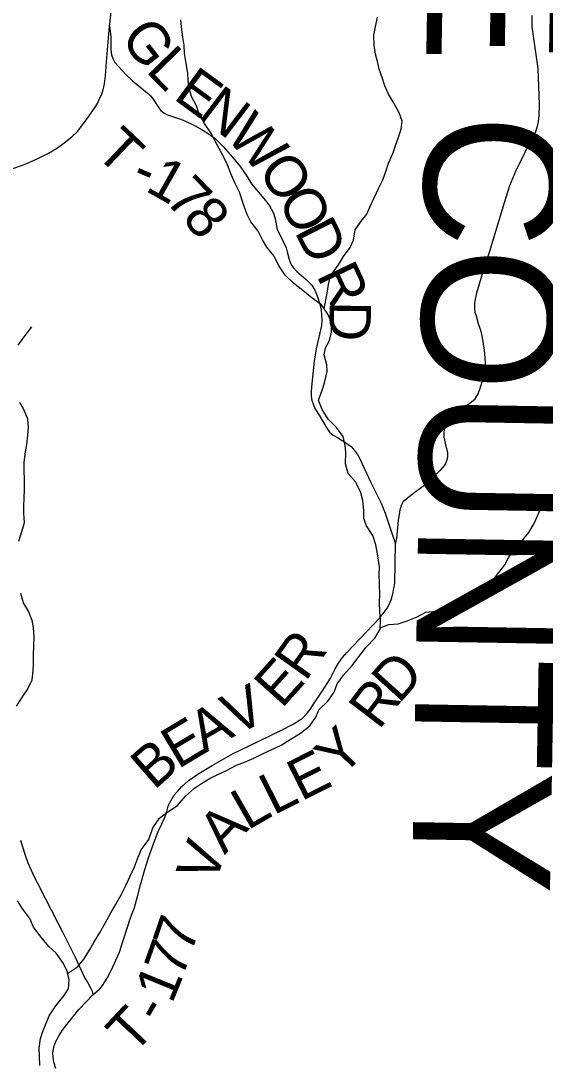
# Model space of a CAD drawing. Extents: x 0 to 191, y 0 to 55.
# Drawn here: x 189.462 to 190.181, y 51.542 to 52.974 of the extents above; entities that cross this region are included whole.
import ezdxf

# ---------------------------------------------------------------- set-up
doc = ezdxf.new("R2010")
doc.units = 0
for name, color, linetype in [('GM_X_County_Text', 7, 'Continuous'), ('GM_X_Minor_River', 7, 'Continuous'), ('GM_X_State_Route', 7, 'Continuous'), ('GM_X_Township_Road', 7, 'Continuous'), ('GM_X_Township_Road_Text', 7, 'Continuous')]:
    doc.layers.add(name, color=color, linetype=linetype)

msp = doc.modelspace()

# ---------------------------------------------------------------- linework, layer by layer
at = {"layer": 'GM_X_Minor_River'}
for points in [[(189.878, 52.579), (189.8823, 52.6), (189.884, 52.6118), (189.8869, 52.6236), (189.8977, 52.6389), (189.9047, 52.65), (189.914, 52.6626), (189.9184, 52.6725), (189.9209, 52.6866), (189.9291, 52.6988), (189.9365, 52.7084), (189.9409, 52.718), (189.9468, 52.7309), (189.9534, 52.7443), (189.9586, 52.7554), (189.9623, 52.7653), (189.9666, 52.7783), (189.9729, 52.7924), (189.9762, 52.8023), (189.9798, 52.8126), (189.9838, 52.8251), (189.9852, 52.8358), (189.9813, 52.8471), (189.9735, 52.8614), (189.9666, 52.8728), (189.9615, 52.8845), (189.9572, 52.8973), (189.9536, 52.9071), (189.9512, 52.9177), (189.9485, 52.9276), (189.9468, 52.9401), (189.9462, 52.9541), (189.9491, 52.9678), (189.9512, 52.9784)], [(189.6377, 51.8503), (189.643, 51.8665), (189.6519, 51.8795), (189.6624, 51.8872), (189.677, 51.8968), (189.6878, 51.9099), (189.7002, 51.9206), (189.7099, 51.9272), (189.7227, 51.935), (189.7332, 51.94), (189.743, 51.9443), (189.7577, 51.9521), (189.7689, 51.9564), (189.7817, 51.9619), (189.7945, 51.9681), (189.8062, 51.9739), (189.819, 51.9798), (189.8313, 51.9875), (189.8456, 51.996), (189.8587, 52.0064), (189.8669, 52.0183), (189.8709, 52.0282), (189.8833, 52.0401), (189.8918, 52.0524), (189.8962, 52.0638), (189.9048, 52.076), (189.9167, 52.0891), (189.926, 52.1017), (189.936, 52.1144), (189.9476, 52.1266), (189.955, 52.1389), (189.9556, 52.1518), (189.9544, 52.1624), (189.9542, 52.176), (189.9544, 52.1859), (189.9539, 52.2007), (189.9537, 52.2139), (189.954, 52.2242), (189.9519, 52.2397), (189.949, 52.2545), (189.9451, 52.2673), (189.9362, 52.2809), (189.9327, 52.2907), (189.9326, 52.3017), (189.9313, 52.3153), (189.9285, 52.3259), (189.9215, 52.3406), (189.9111, 52.3526), (189.9076, 52.3658), (189.9077, 52.3814), (189.9072, 52.3909), (189.9044, 52.4034), (189.8952, 52.4158), (189.8837, 52.427), (189.8752, 52.4402), (189.8705, 52.453), (189.8753, 52.4667), (189.8785, 52.477), (189.8825, 52.4922), (189.882, 52.5017), (189.8781, 52.5153), (189.8802, 52.5248), (189.8854, 52.5351), (189.8883, 52.5462), (189.8885, 52.5587), (189.8834, 52.5712), (189.8745, 52.5839), (189.8619, 52.5929), (189.8489, 52.6037), (189.836, 52.6138), (189.8245, 52.6247), (189.8156, 52.6382), (189.8094, 52.6507), (189.7994, 52.6631), (189.7936, 52.6729), (189.7874, 52.6849), (189.7774, 52.6977), (189.7724, 52.7079), (189.7684, 52.7188), (189.7621, 52.7385), (189.7559, 52.7505), (189.7505, 52.7626), (189.7454, 52.7758), (189.7411, 52.7857), (189.7338, 52.7985), (189.7287, 52.8083), (189.7233, 52.8184), (189.714, 52.8328), (189.7063, 52.8467), (189.7028, 52.8569), (189.6962, 52.8697), (189.6926, 52.8826), (189.6913, 52.8924), (189.6908, 52.9019), (189.6888, 52.9152), (189.6863, 52.9288), (189.6858, 52.9402), (189.6841, 52.9512), (189.6821, 52.9652), (189.6812, 52.975)], [(189.4581, 52.5284), (189.4664, 52.5402), (189.477, 52.5535)], [(189.4588, 52.2598), (189.4633, 52.2731), (189.4667, 52.2853), (189.4659, 52.2982), (189.4659, 52.3077), (189.4662, 52.3187), (189.4666, 52.3301), (189.4669, 52.3445), (189.4665, 52.3559), (189.4665, 52.3681), (189.468, 52.3821), (189.4698, 52.3924), (189.4713, 52.4049), (189.4724, 52.4152), (189.4716, 52.427), (189.4659, 52.4402), (189.4606, 52.4501)], [(189.9551, 52.1406), (189.9671, 52.1455), (189.9799, 52.1464), (189.9923, 52.1503), (190.0059, 52.1558), (190.0179, 52.162), (190.0319, 52.1637), (190.044, 52.1643), (190.0564, 52.1667), (190.0688, 52.1744), (190.0804, 52.1833), (190.0928, 52.188), (190.1052, 52.1995), (190.1149, 52.2126), (190.126, 52.2271), (190.1312, 52.2367), (190.1386, 52.2489), (190.1487, 52.2589), (190.1591, 52.2715), (190.1665, 52.2838), (190.1728, 52.2983), (190.182, 52.3139)], [(189.4559, 52.0331), (189.4642, 52.046), (189.4707, 52.0563), (189.4771, 52.0692), (189.4786, 52.0817), (189.4793, 52.0912), (189.4793, 52.1038), (189.4796, 52.1159), (189.48, 52.1277), (189.4792, 52.1414), (189.4773, 52.1509), (189.4723, 52.1634), (189.4654, 52.1751), (189.4616, 52.188)], [(189.5258, 51.6666), (189.5395, 51.6757), (189.5489, 51.6867), (189.5565, 51.6992), (189.5621, 51.7088), (189.5697, 51.7217), (189.5776, 51.7354), (189.5852, 51.7495), (189.5916, 51.7605), (189.5996, 51.7746), (189.6064, 51.7879), (189.6113, 51.7989), (189.6177, 51.8126), (189.6218, 51.8236), (189.6271, 51.8362), (189.6377, 51.8503)], [(189.4878, 51.5403), (189.4874, 51.5536), (189.487, 51.5639), (189.4888, 51.5772), (189.4926, 51.5882), (189.4964, 51.5984), (189.5005, 51.6083), (189.5096, 51.622), (189.521, 51.6357), (189.527, 51.6452), (189.5281, 51.6582), (189.5247, 51.6707), (189.5205, 51.6801), (189.5102, 51.6942), (189.5003, 51.7036), (189.4897, 51.7161), (189.479, 51.7298), (189.474, 51.7419), (189.4645, 51.7548), (189.4573, 51.7661)]]:
    msp.add_lwpolyline(points, dxfattribs=at)
at = {"layer": 'GM_X_State_Route'}
msp.add_lwpolyline([(189.4458, 52.7692), (189.4663, 52.7763), (189.4835, 52.7838), (189.4999, 52.7922), (189.5106, 52.7985), (189.5232, 52.8075), (189.5319, 52.8144), (189.5396, 52.8219), (189.5471, 52.8311), (189.5556, 52.8433), (189.5638, 52.8549), (189.567, 52.8602), (189.5695, 52.8655), (189.5729, 52.8734), (189.5748, 52.8789), (189.5767, 52.887), (189.5781, 52.898), (189.5792, 52.9171), (189.5836, 52.9666), (189.5838, 52.9691), (189.5856, 52.9863)], dxfattribs=at)
at = {"layer": 'GM_X_Township_Road'}
for points in [[(189.976, 52.2561), (189.9779, 52.2634), (189.9803, 52.2883), (189.9814, 52.2964), (189.9826, 52.3026), (189.9841, 52.309), (189.9869, 52.3147), (189.997, 52.3226), (190.017, 52.3374), (190.0316, 52.3509), (190.0384, 52.3576), (190.0441, 52.3642), (190.0471, 52.3711), (190.0478, 52.3756), (190.0479, 52.3808), (190.0448, 52.3943), (190.043, 52.4024), (190.043, 52.409), (190.0439, 52.4148), (190.0449, 52.4205), (190.0503, 52.4298), (190.0557, 52.4345), (190.0609, 52.4385), (190.0659, 52.4417), (190.0711, 52.4444), (190.0779, 52.4488), (190.0853, 52.4551), (190.0894, 52.4617), (190.0925, 52.4697), (190.0954, 52.4798), (190.0985, 52.4928), (190.0992, 52.4991), (190.0995, 52.5046), (190.0992, 52.5105), (190.0981, 52.5215), (190.0957, 52.539), (190.0935, 52.5472), (190.0901, 52.5578), (190.0871, 52.5684), (190.0854, 52.5733), (190.0851, 52.5792), (190.0851, 52.5856), (190.0859, 52.5916), (190.0876, 52.6003), (190.0988, 52.6374), (190.1052, 52.6562), (190.1256, 52.7242), (190.1332, 52.7476), (190.1376, 52.7586), (190.1421, 52.7696), (190.1528, 52.79), (190.1562, 52.7982), (190.1623, 52.8095), (190.1651, 52.8143), (190.1682, 52.8204), (190.171, 52.829), (190.1724, 52.8353), (190.1734, 52.8437), (190.1739, 52.8586), (190.1717, 52.9081), (190.1661, 52.9494), (190.1639, 52.9657), (190.1635, 52.973), (190.1636, 52.9809)], [(189.5836, 52.9666), (189.5852, 52.9514), (189.5854, 52.9433), (189.5854, 52.9339), (189.5862, 52.9271), (189.588, 52.9219), (189.591, 52.9164), (189.5964, 52.9105), (189.6058, 52.9001), (189.6152, 52.8914), (189.6351, 52.8746), (189.6397, 52.8707), (189.6426, 52.8673), (189.6511, 52.8544), (189.6541, 52.8506), (189.6582, 52.8471), (189.6633, 52.8447), (189.6713, 52.8418), (189.6795, 52.8393), (189.6871, 52.8362), (189.7001, 52.8299), (189.7117, 52.8236), (189.7205, 52.8181), (189.7289, 52.8115), (189.7396, 52.8012), (189.7524, 52.7866), (189.7627, 52.7739), (189.7719, 52.7603), (189.7786, 52.7501), (189.7976, 52.7271), (189.803, 52.7198), (189.8072, 52.7126), (189.8092, 52.7085), (189.8109, 52.7019), (189.8122, 52.6952), (189.813, 52.6887), (189.8215, 52.6718), (189.8258, 52.6623), (189.8275, 52.6564), (189.83, 52.6459), (189.8323, 52.6397), (189.8356, 52.6351), (189.8408, 52.6294), (189.8534, 52.6186), (189.8613, 52.6111), (189.8653, 52.604), (189.8687, 52.5963), (189.872, 52.5847), (189.8739, 52.5764), (189.8746, 52.5701), (189.8748, 52.5629), (189.8743, 52.5555), (189.8672, 52.5233), (189.8644, 52.5068), (189.8606, 52.4716), (189.8602, 52.4635), (189.8605, 52.4579), (189.8612, 52.453), (189.8634, 52.4466), (189.8655, 52.4418), (189.8711, 52.4323), (189.882, 52.4145), (189.8856, 52.409), (189.8906, 52.405), (189.8964, 52.4017), (189.9077, 52.3947), (189.9152, 52.3894), (189.9199, 52.3842), (189.924, 52.3784), (189.927, 52.3727), (189.9422, 52.34), (189.9566, 52.312), (189.962, 52.298), (189.9714, 52.2694), (189.976, 52.2561)], [(189.5098, 51.536), (189.507, 51.5448), (189.506, 51.5515), (189.5058, 51.558), (189.5074, 51.567), (189.5101, 51.5739), (189.5143, 51.5812), (189.5187, 51.5883), (189.5248, 51.5964), (189.5415, 51.6171), (189.5612, 51.6377), (189.5667, 51.6423), (189.5703, 51.6456), (189.5741, 51.6502), (189.5771, 51.6548), (189.5801, 51.66), (189.5865, 51.6724), (189.5923, 51.6848), (189.5971, 51.6959), (189.6024, 51.7118), (189.6088, 51.7316), (189.6124, 51.7428), (189.6176, 51.7572), (189.6219, 51.772), (189.6259, 51.7883), (189.632, 51.809), (189.6374, 51.8267), (189.6456, 51.8493), (189.6505, 51.8612), (189.6551, 51.8719), (189.66, 51.8817), (189.6623, 51.8888), (189.6642, 51.896), (189.666, 51.9001), (189.6676, 51.9035), (189.672, 51.9105), (189.6766, 51.9163), (189.683, 51.9232), (189.6914, 51.9308), (189.6989, 51.936), (189.7063, 51.9409), (189.7246, 51.9517), (189.7403, 51.9611), (189.7531, 51.9682), (189.7639, 51.9735), (189.7894, 51.9856), (189.8185, 51.9999), (189.8356, 52.0084), (189.8444, 52.014), (189.8483, 52.0168), (189.8513, 52.0196), (189.8549, 52.0235), (189.8589, 52.0287), (189.8643, 52.0372), (189.8757, 52.0544), (189.8863, 52.0708), (189.8932, 52.0846), (189.8977, 52.0924), (189.9032, 52.1001), (189.9092, 52.1067), (189.9539, 52.1542), (189.9607, 52.1623), (189.9647, 52.1679), (189.9676, 52.1727), (189.9703, 52.179), (189.9725, 52.1873), (189.9753, 52.2022), (189.976, 52.2561)], [(189.5612, 51.6377), (189.56, 51.6417), (189.5577, 51.6463), (189.5532, 51.6548), (189.5488, 51.6625), (189.5451, 51.6705), (189.5425, 51.6764), (189.5396, 51.6823), (189.5371, 51.6875), (189.5332, 51.6955), (189.5255, 51.7114), (189.5196, 51.723), (189.513, 51.7357), (189.5037, 51.7535), (189.4958, 51.7693), (189.4908, 51.7788), (189.4881, 51.7841), (189.4809, 51.7978), (189.4718, 51.8179), (189.4675, 51.8295), (189.4617, 51.8489)]]:
    msp.add_lwpolyline(points, dxfattribs=at)

# ---------------------------------------------------------------- texts
at = {"layer": 'GM_X_County_Text'}
msp.add_text('NOBLE COUNTY', height=0.189394, rotation=269.0214, dxfattribs=at).set_placement((190.0328, 53.7758))
at = {"layer": 'GM_X_Township_Road_Text'}
for s, rotation, p in [('G', 307.6932, (189.5969, 52.9495)), ('L', 314.28, (189.6322, 52.9045)), ('E', 323.8527, (189.6697, 52.8673)), ('N', 322.8161, (189.7038, 52.8424)), ('W', 313.3076, (189.7417, 52.8139)), ('T', 316.3759, (189.5621, 52.7911)), ('1', 330.5152, (189.631, 52.7412)), ('O', 305.4928, (189.7856, 52.7675)), ('-', 336.703, (189.6111, 52.7497)), ('7', 314.448, (189.6582, 52.7265)), ('O', 297.7854, (189.8136, 52.7285)), ('8', 309.5717, (189.6818, 52.7025)), ('D', 296.8502, (189.8368, 52.6845)), ('R', 295.4654, (189.8671, 52.6246)), ('D', 269.3224, (189.8857, 52.5891)), ('R', 54.6032, (189.8525, 52.0659)), ('E', 48.2074, (189.8199, 52.0288)), ('D', 48.0331, (189.9808, 52.0356)), ('V', 26.236, (189.7562, 51.9924)), ('R', 52.6508, (189.9533, 51.9994)), ('A', 29.781, (189.7136, 51.968)), ('E', 30.9101, (189.6774, 51.9463)), ('Y', 46.3957, (189.9018, 51.934)), ('B', 41.2439, (189.6445, 51.9172)), ('E', 26.6455, (189.8467, 51.9023)), ('L', 26.8046, (189.8088, 51.8831)), ('L', 29.8826, (189.7727, 51.8623)), ('A', 46.2726, (189.7415, 51.8288)), ('V', 69.5753, (189.7272, 51.7871)), ('7', 71.0166, (189.6953, 51.6924)), ('7', 70.3643, (189.6833, 51.6588)), ('1', 67.823, (189.6692, 51.6238)), ('T', 46.8124, (189.6161, 51.5537)), ('-', 59.6296, (189.6534, 51.5957))]:
    msp.add_text(s, height=0.0568, rotation=rotation, dxfattribs=at).set_placement(p)

doc.saveas('drawing.dxf')
